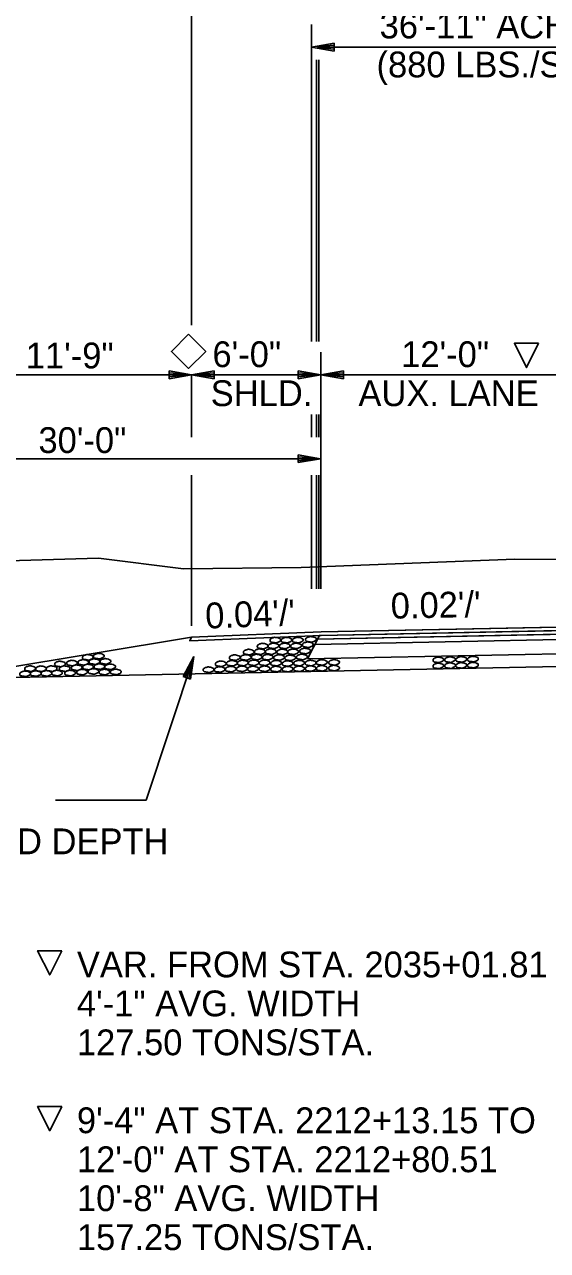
# Model space of a CAD drawing. Extents: x 1734743 to 1735935, y 759845 to 763831.
# Drawn here: x 1735663.2 to 1735687.5, y 763478.5 to 763535.5 of the extents above; entities that cross this region are included whole.
import ezdxf

# ---------------------------------------------------------------- set-up
doc = ezdxf.new("R2010")
doc.units = 0
for name, color, linetype in [('1', 7, 'Continuous'), ('10', 7, 'Continuous'), ('19', 7, 'Continuous'), ('Level 1', 7, 'Continuous'), ('R_Prop Surface', 7, 'Continuous')]:
    doc.layers.add(name, color=color, linetype=linetype)

# ---------------------------------------------------------------- blocks, each defined once
blk = doc.blocks.new('ROCKS')
at = {"layer": '1'}
blk.add_spline([(0.013, 0.06), (0.053, 0.053), (0.107, 0.033), (0.133, 0.013), (0.133, -0.007), (0.12, -0.033), (0.107, -0.04), (0.073, -0.053), (0.033, -0.067), (0.013, -0.067), (-0.02, -0.06), (-0.06, -0.053), (-0.087, -0.047), (-0.113, -0.02), (-0.113, -0.007), (-0.107, 0.02), (-0.087, 0.033), (-0.067, 0.047), (-0.033, 0.053), (-0.02, 0.06), (0.013, 0.06)], degree=3, dxfattribs=at)

msp = doc.modelspace()

# ---------------------------------------------------------------- linework, layer by layer
at = {"layer": '10'}
for points in [[(1735670.791, 763521.108), (1735671.586, 763520.312), (1735670.791, 763519.517), (1735669.995, 763520.312)], [(1735687.072, 763520.687), (1735686.51, 763519.562), (1735685.947, 763520.687)], [(1735664.894, 763492.433), (1735664.332, 763491.308), (1735663.769, 763492.433)], [(1735664.894, 763485.183), (1735664.331, 763484.058), (1735663.769, 763485.183)]]:
    msp.add_lwpolyline(points, close=True, dxfattribs=at)
at = {"layer": '19'}
for p, q in [((1735670.932, 763521.53), (1735670.932, 763552.937)), ((1735676.508, 763520.779), (1735676.508, 763535.516)), ((1735677.558, 763534.65), (1735676.508, 763534.466)), ((1735677.558, 763534.554), (1735676.788, 763534.492)), ((1735677.558, 763534.282), (1735677.558, 763534.65)), ((1735676.508, 763534.466), (1735677.558, 763534.282)), ((1735676.788, 763534.44), (1735677.558, 763534.37)), ((1735676.841, 763534.466), (1735713.406, 763534.466)), ((1735676.737, 763520.779), (1735676.737, 763533.867)), ((1735676.841, 763520.779), (1735676.841, 763533.867)), ((1735676.942, 763509.266), (1735676.942, 763520.275)), ((1735659.253, 763519.225), (1735670.932, 763519.225)), ((1735669.882, 763519.409), (1735669.882, 763519.042)), ((1735670.932, 763519.225), (1735669.882, 763519.409)), ((1735670.652, 763519.251), (1735669.882, 763519.313)), ((1735669.882, 763519.042), (1735670.932, 763519.225)), ((1735669.882, 763519.129), (1735670.652, 763519.199)), ((1735671.982, 763519.409), (1735670.932, 763519.225)), ((1735670.932, 763519.225), (1735671.982, 763519.041)), ((1735670.932, 763516.322), (1735670.932, 763519.225)), ((1735670.942, 763519.225), (1735676.942, 763519.225)), ((1735671.982, 763519.313), (1735671.212, 763519.251)), ((1735671.212, 763519.199), (1735671.982, 763519.129)), ((1735671.982, 763519.041), (1735671.982, 763519.409)), ((1735675.892, 763519.409), (1735675.892, 763519.042)), ((1735676.942, 763519.225), (1735675.892, 763519.409)), ((1735676.662, 763519.251), (1735675.892, 763519.313)), ((1735675.892, 763519.042), (1735676.942, 763519.225)), ((1735675.892, 763519.129), (1735676.662, 763519.199)), ((1735677.992, 763519.409), (1735676.942, 763519.225)), ((1735688.942, 763519.225), (1735676.942, 763519.225)), ((1735676.942, 763519.225), (1735677.992, 763519.041)), ((1735677.992, 763519.313), (1735677.222, 763519.251)), ((1735677.222, 763519.199), (1735677.992, 763519.129)), ((1735677.992, 763519.041), (1735677.992, 763519.409)), ((1735676.508, 763516.322), (1735676.508, 763517.383)), ((1735676.737, 763516.322), (1735676.737, 763517.383)), ((1735676.737, 763516.322), (1735676.737, 763517.383)), ((1735676.841, 763516.322), (1735676.841, 763517.383)), ((1735646.932, 763515.322), (1735676.932, 763515.322)), ((1735675.882, 763515.506), (1735675.882, 763515.138)), ((1735676.932, 763515.322), (1735675.882, 763515.506)), ((1735676.652, 763515.348), (1735675.882, 763515.409)), ((1735675.882, 763515.138), (1735676.932, 763515.322)), ((1735675.882, 763515.226), (1735676.652, 763515.296)), ((1735670.932, 763511.103), (1735670.932, 763514.551)), ((1735676.508, 763509.266), (1735676.508, 763514.551)), ((1735676.737, 763509.266), (1735676.737, 763514.551)), ((1735676.841, 763509.266), (1735676.841, 763514.551)), ((1735676.841, 763509.266), (1735676.841, 763514.551)), ((1735670.932, 763507.551), (1735670.932, 763511.103)), ((1735712.942, 763507.987), (1735676.958, 763507.267)), ((1735712.942, 763507.82), (1735676.961, 763507.101)), ((1735676.964, 763507.101), (1735670.847, 763506.856)), ((1735676.958, 763507.267), (1735670.932, 763507.026)), ((1735713.231, 763507.409), (1735676.663, 763506.678)), ((1735676.663, 763506.678), (1735713.231, 763507.409)), ((1735713.231, 763507.409), (1735676.663, 763506.678)), ((1735713.107, 763507.657), (1735676.789, 763506.931)), ((1735713.107, 763507.657), (1735676.789, 763506.931)), ((1735670.932, 763507.026), (1735647.204, 763503.072)), ((1735713.561, 763506.749), (1735676.326, 763506.005)), ((1735676.326, 763506.005), (1735713.561, 763506.749)), ((1735676.663, 763506.678), (1735676.326, 763506.005)), ((1735676.789, 763506.931), (1735676.663, 763506.678)), ((1735712.954, 763506.154), (1735659.253, 763505.08)), ((1735668.813, 763499.434), (1735671.04, 763506.119)), ((1735670.536, 763505.183), (1735671.04, 763506.119)), ((1735671.04, 763506.119), (1735670.881, 763505.065)), ((1735670.618, 763505.156), (1735670.925, 763505.863)), ((1735670.972, 763505.848), (1735670.795, 763505.099)), ((1735670.881, 763505.065), (1735670.536, 763505.183)), ((1735664.594, 763499.434), (1735668.813, 763499.434))]:
    msp.add_line(p, q, dxfattribs=at)
for points in [[(1735609.825, 763510.063), (1735655.044, 763510.358), (1735666.593, 763510.698), (1735670.546, 763510.196), (1735676.027, 763510.256), (1735685.968, 763510.652), (1735692.6, 763510.611), (1735701.593, 763510.733), (1735708.711, 763511.038)], [(1735676.963, 763507.101), (1735712.942, 763507.82), (1735717.024, 763507.657), (1735716.939, 763507.827), (1735712.942, 763507.987), (1735676.958, 763507.267), (1735670.932, 763507.026), (1735670.847, 763506.856), (1735676.963, 763507.101)], [(1735713.107, 763507.657), (1735676.789, 763506.931), (1735676.789, 763506.931), (1735676.873, 763507.097), (1735676.873, 763507.097), (1735676.961, 763507.101), (1735712.942, 763507.82), (1735713.027, 763507.817), (1735713.027, 763507.817), (1735713.107, 763507.657), (1735713.107, 763507.657), (1735713.107, 763507.657)]]:
    msp.add_lwpolyline(points, dxfattribs=at)
at = {"layer": 'R_Prop Surface'}
for p, q in [((1735670.932, 763507.026), (1735670.847, 763506.856)), ((1735676.873, 763507.097), (1735676.326, 763506.005))]:
    msp.add_line(p, q, dxfattribs=at)

# ---------------------------------------------------------------- block references
at = {"layer": 'Level 1', "xscale": 2.011654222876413}
for p, yscale, rotation in [((1735674.214, 763506.609), 2.0116542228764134, 2.041282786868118), ((1735674.719, 763506.62), 2.0116542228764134, 2.041282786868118), ((1735674.806, 763506.887), 2.0116542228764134, 2.041282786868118), ((1735675.237, 763506.618), 2.0116542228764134, 2.041282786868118), ((1735675.324, 763506.887), 2.0116542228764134, 2.041282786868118), ((1735675.772, 763506.62), 2.0116542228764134, 2.041282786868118), ((1735675.85, 763506.888), 2.0116542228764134, 2.041282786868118), ((1735676.313, 763506.674), 2.0116542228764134, 2.041282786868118), ((1735676.46, 763506.923), 2.0116542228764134, 2.041282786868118), ((1735665.873, 763505.852), 2.011654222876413, 1.8263814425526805), ((1735666.082, 763506.088), 2.011654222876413, 1.8263814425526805), ((1735666.391, 763505.887), 2.011654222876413, 1.8263814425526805), ((1735666.591, 763506.143), 2.011654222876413, 1.8263814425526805), ((1735666.901, 763505.899), 2.011654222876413, 1.8263814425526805), ((1735672.915, 763506.076), 2.0116542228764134, 2.041282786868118), ((1735673.289, 763505.823), 2.0116542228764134, 2.041282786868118), ((1735673.428, 763506.082), 2.0116542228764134, 2.041282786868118), ((1735673.571, 763506.332), 2.0116542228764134, 2.041282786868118), ((1735673.795, 763505.833), 2.0116542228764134, 2.041282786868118), ((1735673.937, 763506.1), 2.0116542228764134, 2.041282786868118), ((1735674.083, 763506.35), 2.0116542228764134, 2.041282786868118), ((1735674.305, 763505.834), 2.0116542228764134, 2.041282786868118), ((1735674.447, 763506.094), 2.0116542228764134, 2.041282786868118), ((1735674.592, 763506.353), 2.0116542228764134, 2.041282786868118), ((1735674.981, 763506.081), 2.0116542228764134, 2.041282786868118), ((1735675.127, 763506.338), 2.0116542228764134, 2.041282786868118), ((1735675.496, 763506.063), 2.0116542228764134, 2.041282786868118), ((1735675.634, 763506.347), 2.0116542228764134, 2.041282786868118), ((1735675.909, 763505.82), 2.0116542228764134, 2.041282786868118), ((1735676.038, 763506.105), 2.0116542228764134, 2.041282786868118), ((1735676.185, 763506.382), 2.0116542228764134, 2.041282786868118), ((1735676.445, 763505.822), 2.0116542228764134, 2.041282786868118), ((1735676.968, 763505.848), 2.0116542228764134, 2.041282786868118), ((1735677.538, 763505.852), 2.0116542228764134, 2.041282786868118), ((1735682.385, 763505.968), 2.0116542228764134, 3.0987721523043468), ((1735682.928, 763505.98), 2.0116542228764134, 3.0987721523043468), ((1735683.449, 763505.992), 2.0116542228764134, 3.0987721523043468), ((1735683.992, 763506.004), 2.0116542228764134, 3.0987721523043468), ((1735663.166, 763505.322), 2.011654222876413, 1.8263814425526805), ((1735663.398, 763505.562), 2.011654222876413, 1.8263814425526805), ((1735663.662, 763505.333), 2.011654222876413, 1.8263814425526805), ((1735663.905, 763505.555), 2.011654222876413, 1.8263814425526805), ((1735664.159, 763505.34), 2.011654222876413, 1.8263814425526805), ((1735664.397, 763505.561), 2.011654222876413, 1.8263814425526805), ((1735664.649, 763505.356), 2.011654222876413, 1.8263814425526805), ((1735664.788, 763505.776), 2.011654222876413, 1.8263814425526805), ((1735665.005, 763505.561), 2.011654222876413, 1.8263814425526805), ((1735665.257, 763505.356), 2.011654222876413, 1.8263814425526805), ((1735665.346, 763505.82), 2.011654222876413, 1.8263814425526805), ((1735665.563, 763505.605), 2.011654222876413, 1.8263814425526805), ((1735665.815, 763505.4), 2.011654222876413, 1.8263814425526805), ((1735666.091, 763505.638), 2.011654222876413, 1.8263814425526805), ((1735666.342, 763505.432), 2.011654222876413, 1.8263814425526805), ((1735666.62, 763505.657), 2.011654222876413, 1.8263814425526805), ((1735666.857, 763505.403), 2.011654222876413, 1.8263814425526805), ((1735667.118, 763505.646), 2.011654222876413, 1.8263814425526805), ((1735667.385, 763505.409), 2.011654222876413, 1.8263814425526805), ((1735671.7, 763505.511), 2.0116542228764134, 2.041282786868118), ((1735672.213, 763505.522), 2.0116542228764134, 2.041282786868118), ((1735672.269, 763505.787), 2.0116542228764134, 2.041282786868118), ((1735672.73, 763505.538), 2.0116542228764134, 2.041282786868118), ((1735672.785, 763505.813), 2.0116542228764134, 2.041282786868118), ((1735673.249, 763505.554), 2.0116542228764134, 2.041282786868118), ((1735673.767, 763505.549), 2.0116542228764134, 2.041282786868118), ((1735674.305, 763505.557), 2.0116542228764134, 2.041282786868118), ((1735674.842, 763505.816), 2.0116542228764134, 2.041282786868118), ((1735674.843, 763505.545), 2.0116542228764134, 2.041282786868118), ((1735675.375, 763505.8), 2.0116542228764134, 2.041282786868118), ((1735675.376, 763505.539), 2.0116542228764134, 2.041282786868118), ((1735675.91, 763505.555), 2.0116542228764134, 2.041282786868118), ((1735676.446, 763505.566), 2.0116542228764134, 2.041282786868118), ((1735676.964, 763505.578), 2.0116542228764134, 2.041282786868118), ((1735677.534, 763505.588), 2.0116542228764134, 2.041282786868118), ((1735682.386, 763505.688), 2.0116542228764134, 3.0987721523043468), ((1735682.929, 763505.7), 2.0116542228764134, 3.0987721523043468), ((1735683.45, 763505.712), 2.0116542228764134, 3.0987721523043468), ((1735683.993, 763505.724), 2.0116542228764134, 3.0987721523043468)]:
    msp.add_blockref('ROCKS', p, dxfattribs=dict(at, yscale=yscale, rotation=rotation))

# ---------------------------------------------------------------- texts
at = {"layer": '19'}
for s, p in [('36\'-11" ACHM BASE COURSE (1 1/2")', (1735679.674, 763534.871)), ('(880 LBS./SQ.YD.) & TACK COATS', (1735679.532, 763533.059)), ('6\'-0"', (1735671.9, 763519.579)), ('12\'-0" ', (1735680.679, 763519.579)), ('11\'-9"', (1735663.218, 763519.522)), ('SHLD.', (1735671.82, 763517.767)), ('AUX. LANE', (1735678.69, 763517.766)), ('30\'-0"', (1735663.807, 763515.585))]:
    msp.add_text(s, height=1.2, dxfattribs=at).set_placement(p)
for s, rotation, p in [("0.04'/'", 2.1602, (1735671.586, 763507.416)), ("0.02'/'", 1.0931, (1735680.203, 763507.879)), ('(CLASS 7) - VAR. COMPACTED DEPTH', 360, (1735640.432, 763496.922)), ('VAR. FROM STA. 2035+01.81 TO STA. 2036+98.67', 359.9954, (1735665.596, 763491.197)), ('4\'-1" AVG. WIDTH', 359.9954, (1735665.596, 763489.384)), ('127.50 TONS/STA.', 359.9954, (1735665.596, 763487.572)), ('9\'-4" AT STA. 2212+13.15 TO', 359.9954, (1735665.596, 763483.947)), ('12\'-0" AT STA. 2212+80.51', 359.9954, (1735665.596, 763482.134)), ('10\'-8" AVG. WIDTH', 359.9954, (1735665.596, 763480.322)), ('157.25 TONS/STA.', 359.9954, (1735665.595, 763478.509))]:
    msp.add_text(s, height=1.2, rotation=rotation, dxfattribs=at).set_placement(p)

doc.saveas('drawing.dxf')
